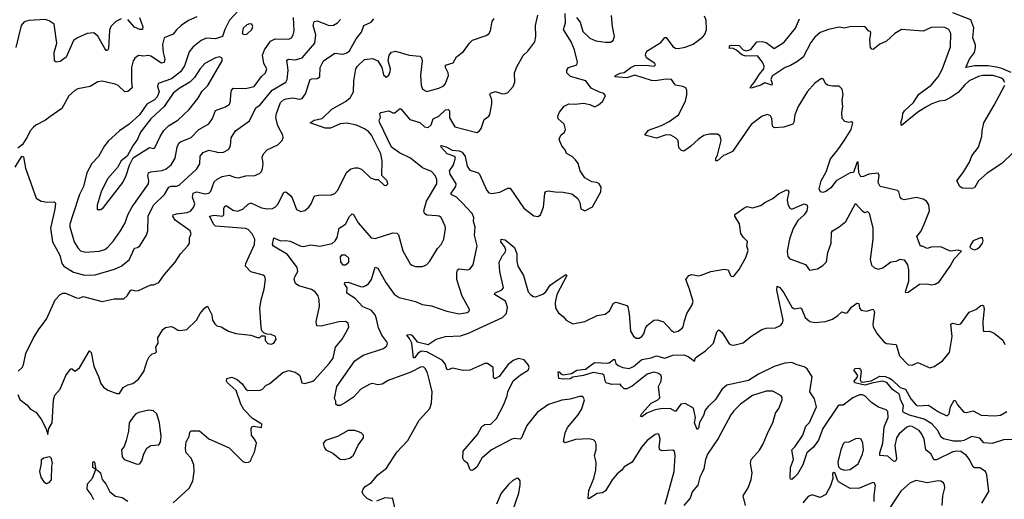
# Model space of a CAD drawing. Extents: x 1771496 to 1971148, y 471553 to 643630.
# Tile 467 of 656: x 1848846 to 1856125, y 597530 to 601078. Entities that reach past the tile are written whole.
import ezdxf

# ---------------------------------------------------------------- set-up
doc = ezdxf.new("R2010")
doc.units = 0

msp = doc.modelspace()

# ---------------------------------------------------------------- linework, layer by layer
at = {"layer": '0CON10XD'}
for points in [[(1850465, 601145.3), (1850397.6, 601075), (1850362.5, 601005), (1850345, 600954.2), (1850295, 600936.4), (1850225, 600942.7), (1850188.6, 600925), (1850125.9, 600874.1), (1850099.1, 600840.9), (1850064.3, 600735.7), (1850035, 600691.8), (1849969.1, 600640.9), (1849869.4, 600605), (1849865.4, 600585), (1849878.4, 600545), (1849863.5, 600506.5), (1849843.6, 600485), (1849787.4, 600452.6), (1849731.8, 600375), (1849655, 600305.4), (1849583.5, 600256.5), (1849499.8, 600180.2), (1849473.9, 600146.1), (1849428.6, 600065), (1849379.2, 600015), (1849343.6, 599946.4), (1849317.3, 599845), (1849289.5, 599785), (1849238.9, 599635), (1849217.3, 599565), (1849216.7, 599545), (1849250, 599435), (1849275, 599390), (1849295, 599368.5), (1849335, 599358.7)], [(1851455.7, 597515.7), (1851414.4, 597535), (1851384.4, 597565), (1851379.2, 597585), (1851385.7, 597605), (1851401.4, 597625), (1851446.2, 597653.8), (1851495, 597712), (1851558.6, 597761.4), (1851635, 597880), (1851714.5, 597965.5), (1851800, 598115), (1851878.3, 598201.7), (1851889.5, 598240.5), (1851894.4, 598325), (1851876.1, 598406.1), (1851862.2, 598465), (1851845, 598498), (1851835, 598508.1), (1851815, 598511.2), (1851738.5, 598471.5), (1851570.4, 598409.6), (1851525, 598382.7), (1851495, 598377.8), (1851455, 598387.1), (1851435, 598382.1), (1851368.1, 598345), (1851315, 598286.9), (1851256, 598245), (1851215, 598224.3), (1851195, 598223.8), (1851183.6, 598233.6), (1851182.5, 598255), (1851172.5, 598275), (1851190.8, 598365), (1851324.7, 598555.3), (1851385, 598597.5), (1851535, 598645.6), (1851560.8, 598665), (1851564.3, 598685), (1851560, 598695), (1851524.2, 598744.2), (1851498.5, 598798.5), (1851485.3, 598865.3), (1851473.9, 598895), (1851445, 598930.5), (1851383.9, 598953.9), (1851326.3, 599016.3), (1851265.6, 599055), (1851268.4, 599095), (1851248.6, 599125), (1851250, 599135), (1851275, 599136.6), (1851365, 599104.5), (1851385, 599103.1), (1851405, 599110.8), (1851425.7, 599125), (1851448.2, 599155), (1851475, 599246.2), (1851495, 599238.8), (1851553, 599133), (1851615, 599047.1), (1851652.6, 599022.6), (1851773.4, 598993.4), (1851821.4, 598971.4), (1851890.6, 598960.6), (1852005, 598922.5), (1852095, 598901.5), (1852155, 598911.9), (1852168.3, 598921.7), (1852172.5, 598935), (1852116.7, 599033.3), (1852078.5, 599155), (1852076.9, 599205), (1852083.4, 599226.6), (1852095, 599234.2), (1852155, 599228.1), (1852175, 599232.5), (1852198.1, 599265), (1852229.2, 599405), (1852208.2, 599485), (1852213.1, 599543.1), (1852201.3, 599585), (1852204.7, 599615), (1852192.1, 599645), (1852115.5, 599725.5), (1852074.5, 599764.5), (1852037.1, 599785), (1852037.3, 599795), (1852070.3, 599845), (1852072.1, 599865), (1852029.1, 599935), (1852025, 599960), (1852050.9, 599999.1), (1852069.1, 600055), (1852064, 600065), (1852006.7, 600085), (1851961.1, 600135), (1851958.8, 600145), (1851965, 600148.6), (1852005, 600134.6), (1852042.7, 600112.7), (1852095, 600107.8), (1852117.8, 600097.8), (1852139.2, 600065), (1852154.1, 599994.1), (1852175, 599965.6), (1852235, 599945.8), (1852245, 599936.2), (1852300, 599815), (1852315, 599797.5), (1852336.6, 599793.4), (1852395, 599803.1), (1852455, 599832), (1852471.2, 599831.2), (1852573.8, 599685), (1852648.3, 599628.3), (1852678.3, 599621.7), (1852696.7, 599635), (1852719.2, 599690.8), (1852728.8, 599795), (1852735, 599806.7), (1852755, 599813.3), (1852805, 599803.8), (1852865, 599803.3), (1852928.8, 599788.8), (1852972.5, 599755), (1852986.7, 599725), (1852995, 599680), (1853025, 599663.3), (1853080, 599695), (1853143.3, 599805), (1853145, 599840), (1853130, 599865), (1853113, 599873), (1853075, 599877.5), (1853025, 599907.5), (1852989.3, 599959.3), (1852973.9, 600013.9), (1852955, 600042.5), (1852930, 600065), (1852888.3, 600088.3), (1852878.8, 600115), (1852854.3, 600144.3), (1852838.7, 600178.7), (1852835.7, 600195), (1852847, 600223), (1852874.3, 600245.7), (1852880.8, 600265), (1852871.2, 600305), (1852826.7, 600345), (1852823.8, 600365), (1852836, 600395), (1852872.3, 600437.7), (1852905, 600456.7), (1852953.9, 600453.9), (1853015, 600461.2), (1853060.5, 600450.5), (1853097, 600433), (1853125, 600447.5), (1853155, 600473.3), (1853176, 600515), (1853165, 600533.3), (1853132.3, 600542.3), (1853072.1, 600572.1), (1853032.5, 600625), (1852918.1, 600658.1), (1852891.1, 600685), (1852891.9, 600705), (1852904.2, 600725), (1852965, 600744.5), (1852969.6, 600765), (1852947.4, 600855), (1852924.3, 600914.3), (1852867.1, 601005), (1852881.1, 601055), (1852879.1, 601125)], [(1856177.1, 600687.1), (1856107.8, 600717.8), (1856067.7, 600727.7), (1856005, 600737.9), (1855905, 600736.8), (1855840, 600725), (1855867.3, 600785), (1855904.6, 600835), (1855912.4, 600872.4), (1855911.8, 600891.8), (1855892.7, 600945), (1855898.9, 601018.9), (1855878.1, 601078.1), (1855745, 601128.3)], [(1848811.7, 599988.3), (1848855, 600057.5), (1848865, 600067.5), (1848875, 600062.5), (1848889.5, 599979.5), (1848967, 599757), (1849005, 599736.2), (1849055, 599728.8), (1849100.7, 599730.7), (1849110.5, 599720.5), (1849106.9, 599676.9), (1849074.5, 599535), (1849089.6, 599435), (1849143.9, 599335), (1849157.1, 599275), (1849171.4, 599255), (1849245, 599210), (1849325, 599187.1), (1849405, 599190.5), (1849548, 599232), (1849595.9, 599254.1), (1849655, 599301.9), (1849695, 599387.5), (1849716.8, 599393.2), (1849733.6, 599406.4), (1849784.3, 599485), (1849794.3, 599515), (1849796.2, 599625), (1849835, 599706.5), (1849917.5, 599785), (1849949.8, 599840.2), (1849965, 599846.2), (1850005, 599846.4), (1850024.2, 599855), (1850155.6, 599975), (1850177.6, 600012.4), (1850180.2, 600069.8), (1850201.9, 600095), (1850245, 600111.8), (1850287.7, 600102.3), (1850315, 600095.6), (1850352.1, 600097.9), (1850390.9, 600119.1), (1850404.3, 600145), (1850409.2, 600205), (1850442.9, 600255), (1850545, 600329.2), (1850592.9, 600425), (1850625, 600447.2), (1850711.9, 600558.1), (1850813.1, 600616.9), (1850823.1, 600636.9), (1850831.5, 600705), (1850820, 600780), (1850834, 600786), (1850885, 600781.7), (1850934.2, 600795.8), (1851028.2, 600905), (1851035.4, 600965), (1851015.6, 601035), (1851024, 601065), (1851045, 601070.6), (1851135, 601035.6), (1851165, 601037.5), (1851195, 601055.6), (1851219.1, 601080.9)], [(1849596.2, 601085), (1849557.5, 601065), (1849521.2, 601028.8), (1849509.4, 601000.6), (1849502.1, 600865), (1849495, 600850), (1849485, 600850.6), (1849475, 600864.3), (1849425, 600956.2), (1849395, 600980), (1849345, 600976.2), (1849274.8, 600945.2), (1849243.9, 600925), (1849189.7, 600800.3), (1849145, 600770), (1849115, 600763.1), (1849103.6, 600775), (1849100.8, 600835), (1849120, 600905), (1849100.4, 601045), (1849065, 601070.5), (1849035, 601080.4), (1848915, 601072.2), (1848878.5, 601061.5), (1848857.3, 601035), (1848817, 600873)], [(1848831.4, 598305), (1848847.8, 598267.8), (1848898.7, 598228.7), (1848925.7, 598195.7), (1848965, 598173.8), (1849005, 598124), (1849041.7, 598051.7), (1849055, 598010), (1849062.5, 598055), (1849085.8, 598095), (1849097.1, 598265), (1849105, 598300), (1849144.4, 598345.6), (1849188.1, 598445), (1849215, 598484), (1849225, 598495.8), (1849235, 598496), (1849255, 598478.8), (1849287.6, 598502.4), (1849362.4, 598627.6), (1849375.2, 598615.2), (1849393.8, 598513.8), (1849428.6, 598438.6), (1849445, 598386.7), (1849465, 598358.8), (1849497, 598337), (1849565, 598312), (1849585, 598314), (1849612.4, 598357.6), (1849645, 598376.2), (1849682.7, 598387.3), (1849725, 598420), (1849763.3, 598476.7), (1849787.5, 598555), (1849804, 598585), (1849825, 598606.2), (1849847.7, 598612.3), (1849858, 598622), (1849853.3, 598655), (1849868.8, 598685), (1849866.7, 598725), (1849903.4, 598786.6), (1849925, 598800), (1849965, 598807.5), (1849985, 598802), (1850015, 598782), (1850035, 598778), (1850082.7, 598787.3), (1850152.5, 598855), (1850180, 598905), (1850215, 598946.7), (1850235, 598960), (1850266.2, 598895), (1850272, 598855), (1850287.7, 598827.7), (1850303.8, 598813.8), (1850335.6, 598805.6), (1850390, 598775), (1850445, 598755.8), (1850555, 598743.8), (1850605, 598727.5), (1850621.7, 598728.3), (1850635, 598740), (1850655, 598740), (1850660, 598735), (1850660, 598705), (1850681.7, 598681.7), (1850705, 598678), (1850725, 598684.2), (1850743.3, 598715), (1850737.5, 598735), (1850705, 598750), (1850672.5, 598752.5), (1850651.7, 598761.7), (1850637.5, 598777.5), (1850631.7, 598801.7), (1850622.5, 598945), (1850630.5, 599005), (1850653.5, 599085), (1850664.4, 599155), (1850659.1, 599179.1), (1850647.3, 599187.3), (1850555, 599213.6), (1850516.4, 599255), (1850517.3, 599275), (1850582.7, 599415), (1850584.4, 599455), (1850565.6, 599495), (1850535.6, 599525), (1850515, 599533.3), (1850295, 599550.8), (1850282.3, 599562.3), (1850250, 599625), (1850285, 599631.2), (1850346, 599625), (1850354.4, 599635.6), (1850355.9, 599684.1), (1850365, 599700), (1850375, 599700.9), (1850425, 599669.2), (1850457.4, 599662.6), (1850495, 599675.5), (1850535, 599714.4), (1850555, 599724.4), (1850635, 599687.1), (1850675, 599679.6), (1850715, 599682.2), (1850736.6, 599693.4), (1850756.9, 599715), (1850798.3, 599801.7), (1850815, 599804.2), (1850848, 599778), (1850860.7, 599760.7), (1850893.8, 599675), (1850925, 599659.2), (1850955, 599667.5), (1850985, 599692), (1851000.8, 599715), (1851025, 599776), (1851075, 599781.9), (1851145, 599780), (1851177, 599793), (1851195, 599814), (1851265, 599950.8), (1851295, 599974.4), (1851325, 599981.4), (1851345, 599982.5), (1851372.7, 599972.7), (1851439.5, 599909.5), (1851473, 599897), (1851497, 599897), (1851540, 599855), (1851555, 599852.5), (1851566.7, 599865), (1851562.5, 599885), (1851522.5, 599925), (1851526.6, 600033.4), (1851516.7, 600085), (1851446.2, 600225), (1851425, 600250.5), (1851395, 600270.9), (1851335, 600296.8), (1851265, 600312), (1851215, 600307.9), (1851145, 600275.7), (1851104.2, 600275), (1850993.8, 600315), (1851024, 600335), (1851081.7, 600348.3), (1851153, 600417), (1851255, 600473.5), (1851290.2, 600499.8), (1851313.1, 600545), (1851315.4, 600625), (1851331.5, 600715), (1851342.5, 600735), (1851395, 600783.3), (1851455, 600790.9), (1851494.4, 600775), (1851523.1, 600725), (1851535, 600670), (1851555, 600654), (1851575, 600668.8), (1851585.6, 600695), (1851586.5, 600715), (1851570.6, 600775), (1851578.9, 600815), (1851595, 600839.2), (1851625, 600844.4), (1851725, 600816.5), (1851805, 600807.5), (1851817.5, 600795), (1851822.2, 600775), (1851808.9, 600668.9), (1851814.5, 600594.5), (1851823.1, 600563.1), (1851855, 600548.1), (1851945, 600570.6), (1851981.1, 600588.9), (1851993.1, 600605), (1852016.7, 600665), (1852014.6, 600685), (1851994.1, 600725), (1851995, 600740.8), (1852050.6, 600759.4), (1852075, 600803.8), (1852128.3, 600841.7), (1852170.8, 600905), (1852194.1, 600925.9), (1852295, 600960.5), (1852315.4, 600974.6), (1852327.5, 600995), (1852339.4, 601065), (1852355, 601087.1)], [(1850155, 601100.6), (1850095, 601073.3), (1850040.8, 601035), (1850005.6, 601004.4), (1849980, 600970), (1849914.4, 600945), (1849901.1, 600895), (1849906.2, 600835), (1849919.6, 600785), (1849915, 600760.6), (1849895, 600757.3), (1849815, 600807.8), (1849795, 600814.4), (1849765, 600808.6), (1849725, 600814), (1849696.8, 600793.2), (1849684, 600775), (1849672.5, 600725), (1849671.8, 600615), (1849677.8, 600575), (1849645, 600546.5), (1849623.6, 600543.6), (1849575, 600591.4), (1849552.4, 600602.4), (1849456.1, 600623.9), (1849425, 600618), (1849366.6, 600583.4), (1849275, 600565.6), (1849254.2, 600555), (1849210, 600515), (1849158, 600422), (1849070.2, 600359.8), (1849036.2, 600333.8), (1848965, 600298.6), (1848947.4, 600282.6), (1848924.5, 600255.5), (1848905, 600213.8), (1848865.9, 600154.1), (1848831.7, 600128.3)], [(1848835, 598477.1), (1848864.5, 598505), (1848874.7, 598525.3), (1848892.3, 598607.7), (1848949.1, 598725), (1848989.2, 598790.8), (1849045, 598862.5), (1849108.1, 599005), (1849144.5, 599045.5), (1849165, 599055.7), (1849184.3, 599055.7), (1849265, 599021.4), (1849285, 599018.8), (1849315, 599031.1), (1849455, 598994.3), (1849545, 599013.3), (1849615, 599014.2), (1849642, 599035), (1849664.5, 599075), (1849675, 599080.6), (1849705, 599072.9), (1849725.6, 599074.4), (1849815, 599116), (1849835, 599116.7), (1849875, 599133.8), (1849915, 599190), (1849996.8, 599283.2), (1850036, 599345), (1850090, 599405), (1850100.8, 599425), (1850102.5, 599465), (1850112.9, 599495), (1850105.8, 599515.8), (1849996.5, 599595), (1849978.6, 599625), (1849981.2, 599635), (1850005, 599642.7), (1850085, 599651.1), (1850107.8, 599662.2), (1850131.4, 599688.6), (1850140, 599715), (1850122.7, 599765), (1850129.4, 599795), (1850154.7, 599805.3), (1850215, 599790), (1850245, 599794.4), (1850259.9, 599810.1), (1850285, 599879.1), (1850305, 599897.5), (1850342.4, 599917.6), (1850395, 599926.9), (1850435, 599912.5), (1850465, 599909.5), (1850517, 599923), (1850585, 599925.6), (1850618.7, 599941.3), (1850634.4, 599955.6), (1850641.9, 599975), (1850646.5, 600015), (1850639.7, 600060.3), (1850649.2, 600085), (1850676.2, 600115), (1850755, 600152.9), (1850786.7, 600183.3), (1850794.3, 600205), (1850791.9, 600225), (1850755, 600292.5), (1850740, 600355), (1850743.8, 600385), (1850775, 600464.4), (1850795.6, 600484.4), (1850817.3, 600492.7), (1850865, 600499.8), (1850915, 600490.8), (1850935.4, 600494.6), (1850959.2, 600530.8), (1850994, 600635), (1851005, 600641.4), (1851045.6, 600644.4), (1851064.2, 600655.8), (1851066.5, 600725), (1851092.2, 600775), (1851175, 600830.6), (1851235, 600822.7), (1851265, 600832.2), (1851285, 600846.9), (1851332.7, 600937.3), (1851372.1, 600985), (1851391.4, 601035), (1851445, 601060.6), (1851464.4, 601085)], [(1849335, 599358.7), (1849435, 599364.6), (1849475, 599378.5), (1849497.3, 599395), (1849538.8, 599441.2), (1849591.2, 599515), (1849625.4, 599575), (1849646, 599635), (1849677, 599693), (1849797.5, 599865), (1849801.3, 599885), (1849794.1, 599925), (1849798.5, 599945), (1849815, 599953.3), (1849898.5, 599961.5), (1849929.4, 599975), (1849965, 600004.4), (1849996.4, 600055), (1850011.5, 600135), (1850022.9, 600165), (1850035, 600175.6), (1850113.9, 600206.1), (1850170, 600265), (1850245, 600307.8), (1850272.1, 600347.9), (1850293.1, 600406.9), (1850367.4, 600432.6), (1850396.3, 600453.7), (1850403.9, 600476.1), (1850407.3, 600527.3), (1850411.8, 600555), (1850425, 600570.5), (1850515, 600568.5), (1850580, 600585), (1850635, 600658.9), (1850663.8, 600686.2), (1850674.4, 600715), (1850651.5, 600755), (1850641.3, 600815), (1850656.2, 600855), (1850701.2, 600918.8), (1850735, 600936.4), (1850835, 600934.5), (1850855.3, 600944.7), (1850868.5, 600965), (1850875.4, 600995), (1850871.5, 601095)], [(1849732.5, 601095), (1849757.6, 601025), (1849755, 601005.7), (1849735, 601005.9), (1849695, 601023.6), (1849645, 601078.8)], [(1849980, 597505), (1850098, 597612), (1850126.5, 597663.5), (1850137.1, 597735), (1850133.1, 597785), (1850113.8, 597833.8), (1850077.5, 597875), (1850071.9, 597905), (1850078.1, 597955), (1850098, 597995), (1850104.2, 598025.8), (1850114.1, 598035.9), (1850175, 598037.5), (1850245, 597978), (1850395, 597911.9), (1850495, 597808.6), (1850515, 597801.4), (1850537.5, 597805), (1850554.1, 597815.9), (1850561.2, 597835), (1850582.3, 597877.7), (1850596.7, 597945), (1850588.3, 597968.3), (1850560, 598005), (1850557.5, 598055), (1850563.6, 598066.4), (1850575, 598070), (1850635, 598062.5), (1850637.5, 598085), (1850567.9, 598127.9), (1850504.5, 598195), (1850481.2, 598235), (1850446.1, 598335), (1850381.1, 598395), (1850375.8, 598405), (1850377.5, 598425), (1850415, 598433.8), (1850455, 598416.7), (1850490.8, 598385), (1850518.9, 598345), (1850533.8, 598333.8), (1850622.9, 598337.1), (1850640.8, 598345), (1850665, 598371.9), (1850695, 598385.8), (1850792.4, 598467.6), (1850835, 598482), (1850881.7, 598471.7), (1850905, 598456.7), (1850916.2, 598445), (1850931.7, 598391.7), (1850955, 598388), (1851013.3, 598405), (1851026.2, 598415), (1851135, 598534.4), (1851163.8, 598575), (1851180.9, 598655), (1851229.5, 598715), (1851270.6, 598785), (1851278.6, 598805), (1851275, 598832.5), (1851256.1, 598846.1), (1851205, 598843.8), (1851075, 598810.9), (1851043.6, 598813.6), (1851038.2, 598845), (1851063.2, 598956.8), (1851061.4, 599005), (1851052, 599035), (1851030, 599065), (1851003, 599083), (1850910.3, 599110.3), (1850885.8, 599125.8), (1850876, 599155), (1850880.6, 599175), (1850903.3, 599215), (1850897.8, 599245), (1850825, 599341.3), (1850722.9, 599402.9), (1850715.4, 599415), (1850725, 599464.2), (1850775, 599441.2), (1850815, 599445.6), (1850845, 599440), (1850925, 599402.7), (1850945, 599401.5), (1850996.4, 599413.6), (1851065, 599403.6), (1851157.5, 599422.5), (1851178.8, 599441.2), (1851194.3, 599465.7), (1851208, 599535), (1851255.3, 599564.7), (1851285, 599622.5), (1851305, 599642), (1851315, 599636.2), (1851348.1, 599575), (1851445, 599464.3), (1851475, 599460.6), (1851605, 599501.1), (1851635, 599500), (1851645.6, 599485.6), (1851679.3, 599369.3), (1851733.2, 599273.2), (1851745, 599262), (1851772.1, 599252.1), (1851825, 599251.4), (1851854.5, 599265.5), (1851877.7, 599292.3), (1851934.2, 599385.8), (1851961.9, 599415), (1851980.9, 599455), (1851994.1, 599534.1), (1851990.8, 599550.8), (1851961.2, 599615), (1851947.5, 599625), (1851928.3, 599628.3), (1851855, 599633.1), (1851840, 599645), (1851834.5, 599665), (1851853.8, 599736.2), (1851929.4, 599865), (1851929.5, 599895), (1851917.3, 599925), (1851890.8, 599955), (1851823.4, 599983.4), (1851735, 600054), (1851655, 600094.1), (1851595.5, 600135), (1851508.9, 600315), (1851504.2, 600335), (1851513.8, 600355), (1851508.8, 600385), (1851515, 600391.2), (1851574.5, 600404.5), (1851605, 600390), (1851620, 600390), (1851655, 600418.8), (1851665, 600418.8), (1851729.5, 600339.5), (1851805, 600318.8), (1851838, 600285), (1851865, 600281.1), (1851889.4, 600300.6), (1851903.1, 600345), (1851945, 600364.7), (1851995, 600411.9), (1852013.2, 600413.2), (1852023.2, 600405), (1852025, 600351.2), (1852062, 600285), (1852225.7, 600244.3), (1852244.4, 600255.6), (1852257.4, 600272.6), (1852279.7, 600340.3), (1852314.4, 600365.6), (1852322.1, 600377.9), (1852335.9, 600455.9), (1852336, 600485), (1852321.1, 600525), (1852325.8, 600535), (1852365, 600548.1), (1852415, 600530.6), (1852437.5, 600532.5), (1852455, 600540), (1852495, 600583.3), (1852505.8, 600615), (1852504.2, 600685), (1852521.1, 600728.9), (1852567.5, 600812.5), (1852603.8, 600845), (1852655.8, 600915), (1852661.1, 600955), (1852658.8, 601035), (1852677.1, 601112.9)], [(1850505, 600968), (1850525, 600970), (1850561.5, 601005), (1850569.1, 601029.1), (1850563.3, 601045), (1850545, 601048.1), (1850525, 601041.4), (1850497.5, 601015), (1850491.2, 600975), (1850505, 600968)], [(1852495, 598556.2), (1852455.7, 598525), (1852390.5, 598439.5), (1852362.7, 598422.7), (1852354.3, 598424.3), (1852348.6, 598435), (1852346.7, 598505), (1852305, 598535.5), (1852284.4, 598534.4), (1852174.6, 598485.4), (1852125, 598482.9), (1852045, 598500.8), (1852015, 598488.5), (1852005, 598492.9), (1851991.2, 598531.2), (1851968.5, 598558.5), (1851855, 598621.9), (1851814.7, 598625.3), (1851790.6, 598609.4), (1851765, 598575.7), (1851757.7, 598577.7), (1851744.7, 598684.7), (1851728.9, 598718.9), (1851707.5, 598745), (1851712.5, 598747.5), (1851735, 598750.5), (1851745, 598745.5), (1851785, 598694.4), (1851865, 598675.7), (1851925, 598714.2), (1851995, 598734), (1852105, 598738.6), (1852165, 598758.1), (1852205, 598778.9), (1852415, 598875.8), (1852445.7, 598905), (1852452.3, 598952.3), (1852438.1, 598995), (1852355.8, 599045), (1852360, 599055), (1852410.6, 599079.4), (1852423.6, 599095), (1852395.2, 599215), (1852391.6, 599285), (1852415, 599332.9), (1852435.6, 599355), (1852440, 599375), (1852431.1, 599401.1), (1852402.7, 599435), (1852406.4, 599453.6), (1852435, 599450), (1852505, 599394), (1852521.2, 599345), (1852521.3, 599291.3), (1852528.9, 599255), (1852570.5, 599185), (1852605, 599066), (1852625, 599042.2), (1852645, 599030), (1852662.7, 599027.3), (1852715, 599048.1), (1852735, 599065.8), (1852766.8, 599113.2), (1852825, 599154.4), (1852885, 599193.3), (1852891.2, 599185), (1852816.4, 599045), (1852805.5, 598985), (1852807.8, 598945), (1852829.8, 598909.8), (1852865, 598881.9), (1852886, 598855), (1852935, 598829.2), (1853023.6, 598846.4), (1853115, 598890), (1853175, 598900), (1853205.8, 598924.2), (1853235, 598980), (1853255, 598988), (1853334.3, 598964.3), (1853342.5, 598955), (1853353, 598903), (1853362.9, 598775), (1853385, 598736.2), (1853405, 598721.4), (1853425, 598721.9), (1853445.7, 598735), (1853460, 598755), (1853471.9, 598795), (1853484.3, 598815), (1853535, 598856), (1853562.7, 598857.3), (1853605, 598844.2), (1853665, 598778), (1853685, 598767.1), (1853715, 598773.5), (1853743.1, 598795), (1853750.6, 598805), (1853760.5, 598849.5), (1853777.5, 598905), (1853814.3, 598965), (1853824.1, 598994.1), (1853798.6, 599085), (1853771.2, 599155), (1853793, 599187), (1853815, 599194), (1853864.3, 599184.3), (1853885, 599187.1), (1853955, 599215.8), (1854055, 599232), (1854085, 599227.5), (1854100, 599185), (1854109.3, 599179.3), (1854125, 599181.2), (1854165, 599230), (1854215, 599320), (1854231.7, 599371.7), (1854222.5, 599405), (1854227, 599437), (1854196.1, 599466.1), (1854177.5, 599497.5), (1854167.4, 599567.4), (1854132.5, 599625), (1854133.2, 599636.8), (1854200, 599685), (1854225, 599696.2), (1854265, 599687.5), (1854325, 599703.3), (1854355, 599726.2), (1854414.5, 599755.5), (1854455, 599790.8), (1854515, 599820), (1854525, 599817.5), (1854531.2, 599805), (1854520.8, 599745), (1854524.3, 599714.3), (1854537, 599687), (1854555, 599677.5), (1854645, 599716.2), (1854665, 599707.5), (1854671.2, 599695), (1854665.8, 599665), (1854645, 599634.2), (1854597.8, 599592.2), (1854565.4, 599534.6), (1854537.7, 599455), (1854519.6, 599365), (1854525.6, 599325.6), (1854539.7, 599309.7), (1854655, 599266.2), (1854684.1, 599224.1), (1854745, 599236.2), (1854785, 599258.8), (1854812.1, 599287.9), (1854821.9, 599355), (1854846.5, 599425), (1854848.8, 599505), (1854855, 599516.7), (1854905.4, 599544.6), (1854955, 599585.8), (1855025, 599717.5), (1855075, 599663.3), (1855095, 599652.5), (1855115, 599660), (1855127, 599647), (1855152.5, 599535), (1855154.4, 599454.4), (1855133.8, 599305), (1855142.6, 599262.6), (1855165, 599241.9), (1855195, 599233.5), (1855226.3, 599243.6), (1855286.1, 599286.1), (1855325, 599292.9), (1855355, 599306.7), (1855385, 599300.8), (1855409.2, 599265), (1855417, 599227), (1855418.3, 599141.7), (1855392.5, 599065), (1855395, 599060), (1855415, 599063.3), (1855499.5, 599120.5), (1855555, 599124), (1855586.1, 599116.1), (1855615, 599122.5), (1855645, 599140), (1855724.3, 599255), (1855755, 599310), (1855810, 599365), (1855785, 599373.3), (1855725, 599366.2), (1855655, 599397.1), (1855585.5, 599394.5), (1855555, 599384.5), (1855521.7, 599401.7), (1855505, 599402.5), (1855477.5, 599475), (1855509.5, 599510.5), (1855532.8, 599565), (1855571.3, 599665), (1855568.3, 599708.3), (1855551.4, 599735), (1855525, 599750.5), (1855477.3, 599762.7), (1855385, 599746.2), (1855365, 599753.3), (1855355.9, 599765.9), (1855346.2, 599805), (1855335, 599813.8), (1855207.5, 599845), (1855193.3, 599875), (1855200, 599925), (1855191.7, 599941.7), (1855125, 599935.7), (1855085, 599917.5), (1855065, 599916.7), (1855050, 599945), (1855045, 600027.5), (1855035, 600020), (1855011.2, 599948.8), (1854985, 599945.8), (1854883.3, 599886.7), (1854842, 599835), (1854805, 599808), (1854785, 599800), (1854767.5, 599805), (1854757.5, 599827.5), (1854771.2, 599885), (1854807.3, 599952.7), (1854841.1, 600048.9), (1854895.4, 600115), (1854943.5, 600186.5), (1854994.3, 600265), (1855006.2, 600315), (1854995, 600322.5), (1854975, 600318.8), (1854946.1, 600326.1), (1854927.5, 600347.5), (1854923.3, 600395), (1854931.5, 600435), (1854926.6, 600483.4), (1854934.4, 600525), (1854926.9, 600565), (1854905, 600585.6), (1854855, 600586), (1854817.5, 600595), (1854803.3, 600605), (1854788, 600638), (1854775, 600642.5), (1854725, 600608.8), (1854669.2, 600545), (1854600.6, 600435), (1854577.1, 600375), (1854570.3, 600319.7), (1854561.2, 600305), (1854495, 600284.3), (1854425, 600278), (1854411.7, 600291.7), (1854407.4, 600347.4), (1854398, 600368), (1854375, 600376.7), (1854335, 600364.4), (1854255, 600304), (1854116.2, 600103.8), (1854065, 600079.2), (1854052.5, 600075), (1854005, 600033.3), (1853993, 600033), (1853992.5, 600055), (1854003.9, 600076.1), (1854032.9, 600185), (1854025, 600216.7), (1854005, 600231.2), (1853945, 600230.8), (1853905, 600220.8), (1853865.8, 600195), (1853805, 600139.2), (1853755, 600106.2), (1853739.5, 600109.5), (1853720.3, 600130.3), (1853714, 600185), (1853694, 600205), (1853660, 600225), (1853625, 600227.5), (1853555, 600202.9), (1853467.5, 600225), (1853495, 600260.6), (1853590.8, 600295), (1853647.8, 600325), (1853715.6, 600375), (1853768.8, 600475), (1853778.6, 600521.4), (1853778.8, 600555), (1853770, 600575), (1853750, 600585), (1853695, 600593.1), (1853663.8, 600635), (1853625, 600638.4), (1853545, 600626.5), (1853518.1, 600628.1), (1853395, 600667.9), (1853335, 600646.9), (1853246.7, 600655), (1853251.2, 600665), (1853285, 600681.8), (1853315, 600688.2), (1853364.5, 600725), (1853395, 600739.2), (1853471.7, 600741.7), (1853537.5, 600735), (1853546, 600745), (1853541.2, 600755), (1853481.2, 600795), (1853473.8, 600815), (1853478.8, 600835), (1853490.9, 600849.1), (1853585, 600910), (1853615, 600946), (1853625.5, 600945.5), (1853675, 600879.5), (1853695, 600866.4), (1853714.7, 600864.7), (1853765.3, 600874.7), (1853825, 600898.1), (1853895, 600948.6), (1853910.6, 600969.4), (1853924.4, 601005), (1853920.3, 601075), (1853910, 601105)], [(1852963.9, 601095), (1852990.4, 601060.4), (1853010.6, 600990.6), (1853061.5, 600941.5), (1853105, 600922.7), (1853175, 600910.9), (1853215, 600912.5), (1853234.2, 600925), (1853244.5, 600955), (1853227.9, 601027.9), (1853220.2, 601109.8)], [(1855137.3, 600872.7), (1855131.5, 600928.5), (1855139.2, 600979.2), (1855135, 600990), (1855125, 600992.5), (1855096.4, 601026.4), (1854992.8, 601027.2), (1854945, 601016.6), (1854905, 601021.8), (1854825, 601005.2), (1854765, 600983.4), (1854725, 600949.6), (1854695, 600908.5), (1854638.7, 600801.3), (1854592.7, 600767.3), (1854545, 600738.5), (1854505, 600723.6), (1854410.4, 600659.6), (1854400.4, 600635), (1854410, 600605), (1854406.2, 600593.8), (1854355, 600611.5), (1854325, 600594.6), (1854255, 600571.9), (1854246.7, 600575), (1854250.6, 600585), (1854276.9, 600613.1), (1854314.6, 600675.3), (1854347.5, 600715), (1854350, 600735), (1854338.1, 600765), (1854301.9, 600811.9), (1854215, 600808.8), (1854185, 600819.4), (1854145, 600852.5), (1854115, 600867.1), (1854094.4, 600864.4), (1854094.6, 600885.4), (1854105, 600890.8), (1854165, 600887.3), (1854195, 600855.6), (1854218, 600848), (1854251.5, 600858.5), (1854296.3, 600913.7), (1854335, 600916.3), (1854365, 600908.9), (1854425, 600866.2), (1854499.1, 600910.9), (1854580.6, 601015), (1854611.4, 601085)], [(1856129.6, 600615), (1856116.9, 600635), (1856105, 600646), (1856042.5, 600665), (1855965, 600665.8), (1855935, 600658.2), (1855865, 600625.4), (1855830, 600595), (1855785, 600538.9), (1855725, 600499.5), (1855685, 600479.5), (1855645, 600474.5), (1855590, 600455), (1855545, 600432.2), (1855485, 600394.1), (1855365, 600296.7), (1855359.4, 600315), (1855372.3, 600355), (1855374.7, 600385.3), (1855388.1, 600405), (1855454.7, 600465), (1855493, 600527), (1855583.6, 600595), (1855636.9, 600655), (1855665, 600710.8), (1855726.5, 600876.5), (1855729.4, 600975), (1855716, 601005), (1855685, 601020), (1855635, 601023.5), (1855585, 601020.9), (1855525, 600994.5), (1855365, 601006.9), (1855315, 600977.3), (1855255, 600918.2), (1855205, 600897.5), (1855155, 600856.9), (1855145, 600860), (1855137.3, 600872.7)], [(1849445, 599673.3), (1849465, 599690), (1849607.8, 599875), (1849633.1, 599925), (1849657, 600003), (1849684.3, 600055.7), (1849805, 600132.5), (1849835, 600124.4), (1849845, 600130), (1849884.5, 600215), (1849911.7, 600258.3), (1849947.1, 600292.9), (1850015.6, 600335), (1850100, 600415), (1850162.5, 600495), (1850195, 600550), (1850237.5, 600592.5), (1850344, 600775), (1850343.9, 600793.9), (1850322.7, 600802.7), (1850295, 600797.1), (1850214.7, 600755.3), (1850178.9, 600711.1), (1850139.1, 600650.9), (1850105, 600615.4), (1850025, 600570.3), (1849981.8, 600535), (1849915, 600436.8), (1849816.1, 600343.9), (1849739.2, 600245), (1849718.1, 600195), (1849682.2, 600145), (1849640.8, 600069.2), (1849595.7, 600035), (1849570, 599985), (1849495, 599900.8), (1849449.4, 599805), (1849418.8, 599705), (1849420, 599675), (1849445, 599673.3)], [(1856185, 600090.6), (1856106, 600014), (1855997.8, 599942.2), (1855934.3, 599885), (1855905.5, 599834.5), (1855885, 599830), (1855813.1, 599833.1), (1855796.7, 599845), (1855773.8, 599885), (1855822.4, 599947.6), (1855867.1, 600025), (1855885, 600070.8), (1855935.6, 600135), (1855960, 600215), (1855961.1, 600255), (1855974.5, 600315), (1856051.5, 600445), (1856130.5, 600595)], [(1855905, 599376.7), (1855925, 599384), (1855945, 599398.8), (1855964, 599425), (1855970, 599445), (1855963.6, 599463.6), (1855950, 599465), (1855895, 599442.5), (1855877.5, 599415), (1855870, 599395), (1855880, 599385), (1855905, 599376.7)], [(1851255, 599264.4), (1851280, 599285), (1851280, 599315), (1851255, 599336), (1851225, 599336.7), (1851216.2, 599323.8), (1851217.5, 599285), (1851235, 599265.8), (1851255, 599264.4)], [(1854573.8, 597695), (1854555, 597676.7), (1854545, 597680), (1854542.7, 597692.7), (1854545.8, 597765), (1854566.4, 597825), (1854554.2, 597895), (1854579.8, 597920.2), (1854635.3, 598004.8), (1854659.1, 598070.9), (1854685, 598099.4), (1854738.1, 598215), (1854722.2, 598272.2), (1854688.1, 598325), (1854704.3, 598435), (1854668.5, 598495), (1854645, 598510.9), (1854593.8, 598523.8), (1854555, 598542.7), (1854502.3, 598537.7), (1854425, 598512), (1854309.1, 598455), (1854235, 598410.2), (1854075, 598375.6), (1854037.6, 598342.4), (1854015, 598308.9), (1853990.7, 598269.3), (1853935, 598217.3), (1853915, 598189.5), (1853901.1, 598148.9), (1853872.9, 598097.1), (1853864.4, 598055.6), (1853855, 598046), (1853835.9, 598095), (1853841.4, 598135), (1853828.1, 598205), (1853765, 598238.5), (1853733.6, 598235), (1853695, 598179.4), (1853655, 598201.6), (1853585, 598200.3), (1853545, 598191.6), (1853483.3, 598166.7), (1853445, 598140), (1853436.7, 598145), (1853444.5, 598165), (1853515, 598241.2), (1853565, 598266.5), (1853579.6, 598280.4), (1853569.6, 598365), (1853588.4, 598405), (1853590.8, 598435), (1853585, 598448.9), (1853565, 598463.6), (1853535, 598470.6), (1853485, 598456.3), (1853375, 598367.1), (1853335, 598347.5), (1853315, 598346.2), (1853296.1, 598366.1), (1853285, 598382.5), (1853225, 598380), (1853182.2, 598392.2), (1853173.6, 598406.4), (1853167, 598447), (1853155, 598456.2), (1853085, 598468.2), (1853015, 598446.5), (1852935, 598433.5), (1852915, 598420.9), (1852865, 598418.9), (1852831.2, 598425), (1852827.5, 598472.5), (1852835, 598473.3), (1852848, 598458), (1852865, 598451.8), (1852925, 598460.8), (1852964.6, 598485.4), (1853028, 598492), (1853095, 598541.4), (1853195, 598536.2), (1853205, 598538.5), (1853235.5, 598565.5), (1853246, 598565), (1853254.5, 598535), (1853270.4, 598520.4), (1853305, 598505.3), (1853352.4, 598497.6), (1853385, 598513.1), (1853446.8, 598563.2), (1853514.5, 598575.5), (1853555, 598591.8), (1853615, 598574.4), (1853675, 598595.6), (1853755, 598598.6), (1853787.1, 598587.1), (1853835, 598552.5), (1853843.6, 598576.4), (1853871.7, 598598.3), (1853915, 598626.7), (1853975.4, 598684.6), (1854000.6, 598769.4), (1854015, 598782.9), (1854040, 598765), (1854090.9, 598680.9), (1854105, 598672.2), (1854125, 598670.9), (1854195, 598687.7), (1854250.5, 598735), (1854332.5, 598787.5), (1854365, 598795.4), (1854435, 598798.1), (1854470, 598815), (1854485.9, 598834.1), (1854490.4, 598855), (1854442.8, 599077.2), (1854445, 599108), (1854465, 599097.5), (1854495, 599058.5), (1854555, 598950.6), (1854575, 598938.2), (1854615, 598946.4), (1854625, 598942.5), (1854652.9, 598875), (1854688.8, 598845), (1854725, 598837.5), (1854802.5, 598845), (1854855, 598861.5), (1854895, 598890.8), (1854925, 598916.2), (1854955, 598906.7), (1854965, 598912), (1854998, 598955), (1855035, 598982), (1855048.8, 598978.8), (1855054.4, 598944.4), (1855068.1, 598928.1), (1855107, 598923), (1855155.9, 598935.9), (1855166.7, 598916.7), (1855153.6, 598825), (1855156.7, 598805), (1855185.7, 598755), (1855235, 598694), (1855255, 598682.9), (1855326.4, 598676.4), (1855351.5, 598591.5), (1855415, 598524.4), (1855445, 598522.7), (1855485, 598541.5), (1855575, 598503.3), (1855606.6, 598513.4), (1855668.6, 598555), (1855720.5, 598615), (1855740.9, 598735), (1855730, 598825), (1855745, 598832), (1855785, 598823.3), (1855805, 598829.4), (1855865, 598913.8), (1855915, 598934), (1855952.5, 598965), (1855965, 598966.7), (1855971.2, 598961.2), (1855976.6, 598936.6), (1855967.8, 598845), (1855969.3, 598779.3), (1855975, 598772.5), (1856015, 598773.3), (1856049.5, 598759.5), (1856115, 598706.7), (1856130, 598675)], [(1853618.5, 597495), (1853684.6, 597735), (1853693.3, 597855), (1853686, 597885), (1853675, 597892.5), (1853595, 597888.6), (1853578.8, 597895), (1853574.4, 597914.4), (1853582.2, 597975), (1853571.7, 598011.7), (1853565, 598015.6), (1853545, 598008.6), (1853484.3, 597965), (1853443.1, 597916.9), (1853375, 597806), (1853315, 597770), (1853297.5, 597745), (1853262.3, 597717.7), (1853226, 597674), (1853177.9, 597592.1), (1853155, 597578), (1853115, 597574.2), (1853055, 597533.3), (1853050, 597535), (1853054.5, 597595), (1853091.1, 597685), (1853106.6, 597746.6), (1853107.3, 597805), (1853096.9, 597855), (1853107.3, 597897.3), (1853108.8, 597935), (1853103.3, 597955), (1853089.5, 597969.5), (1853055, 597978), (1852955, 597972.9), (1852878.3, 597948.3), (1852866.2, 597955), (1852879.3, 598020.7), (1852895, 598061.2), (1852974.3, 598155), (1853001.5, 598198.5), (1853021.9, 598265), (1853009.7, 598289.7), (1852985, 598291.4), (1852915, 598270.6), (1852855, 598263.3), (1852755, 598230.6), (1852674.7, 598175.3), (1852596, 598075), (1852555.5, 597985), (1852545.8, 597975), (1852505, 597980.8), (1852485, 597975.9), (1852334.4, 597895.6), (1852263.3, 597835), (1852225, 597768.8), (1852196.7, 597745), (1852185, 597744), (1852174.2, 597754.2), (1852160, 597795), (1852133.3, 597815), (1852123.3, 597835), (1852124, 597885), (1852230.3, 598009.7), (1852261.8, 598068.2), (1852285, 598084.2), (1852330, 598085), (1852371.7, 598128.3), (1852423.3, 598226.7), (1852448.9, 598295), (1852454.2, 598325.8), (1852495, 598406), (1852549.3, 598450.7), (1852606, 598485), (1852612, 598505), (1852606.7, 598523.3), (1852575, 598562.5), (1852535, 598571.3), (1852495, 598556.2)], [(1856203.2, 597973.2), (1856118.8, 597971.2), (1856035, 597942.5), (1855975, 597948.5), (1855945, 597981.3), (1855885.8, 597995.8), (1855826.1, 597963.9), (1855805, 597959.2), (1855750.2, 597960.2), (1855675, 597976.4), (1855659.1, 597989.1), (1855631.2, 598041.2), (1855588.9, 598088.9), (1855534.1, 598124.1), (1855423.3, 598153.3), (1855378.8, 598175), (1855374.7, 598185), (1855380.9, 598225), (1855358.1, 598265), (1855354.2, 598295), (1855345, 598309.2), (1855300.2, 598340.2), (1855257.1, 598395), (1855225, 598403.1), (1855155, 598392.1), (1855094.8, 598374.8), (1855021.5, 598391.5), (1855014.5, 598405), (1855038.4, 598431.6), (1855042.5, 598445), (1855011.9, 598488.1), (1855022.6, 598497.4), (1855051.3, 598501.3), (1855062.3, 598492.3), (1855067.2, 598475), (1855060, 598420), (1855065, 598400), (1855075.8, 598395.8), (1855142.3, 598407.7), (1855205, 598441.1), (1855245, 598438.2), (1855276.9, 598426.9), (1855297.1, 598415), (1855355, 598357.1), (1855396, 598345), (1855435, 598274), (1855475, 598227.5), (1855485, 598222.5), (1855565, 598226.2), (1855638, 598178), (1855695, 598150), (1855705, 598151.2), (1855716.8, 598163.2), (1855728.1, 598215), (1855755, 598263.3), (1855765, 598257.5), (1855779.4, 598229.4), (1855825, 598175.7), (1855845, 598173.1), (1855895, 598185.6), (1855955, 598152.4), (1856055, 598148.2), (1856097.2, 598152.8), (1856145, 598180)], [(1854211.9, 597485), (1854194.4, 597555), (1854231.2, 597615), (1854253.4, 597676.6), (1854261.2, 597725), (1854248.9, 597795), (1854254.4, 597825), (1854316.7, 597893.3), (1854340, 597935), (1854380.9, 598035), (1854413.6, 598096.4), (1854433.8, 598166.2), (1854457.6, 598202.4), (1854484, 598265), (1854484.1, 598284.1), (1854475.5, 598295.5), (1854415, 598329.2), (1854365, 598330), (1854265, 598298.8), (1854175.3, 598234.7), (1854125, 598185.7), (1854103.3, 598155), (1854011.2, 597978.8), (1853932.1, 597865), (1853915.3, 597824.7), (1853903.8, 597755), (1853891.6, 597728.4), (1853873.3, 597695), (1853858.6, 597635), (1853817.5, 597585), (1853802, 597538), (1853756.8, 597483.2)], [(1855958.3, 597501.7), (1856011.7, 597588.3), (1855995, 597710), (1855986.2, 597735), (1855945, 597762.5), (1855905, 597763.1), (1855895, 597769.2), (1855866.6, 597826.6), (1855845.5, 597855), (1855805, 597883.9), (1855775, 597886.7), (1855745, 597881.3), (1855625, 597821.9), (1855605, 597821.8), (1855583.8, 597865), (1855545, 597895.8), (1855532.2, 597975), (1855515, 598011.9), (1855495, 598037.9), (1855445, 598068.2), (1855425, 598071.1), (1855405, 598064.6), (1855346.9, 598015), (1855329.3, 597985), (1855317.2, 597925), (1855327.5, 597835), (1855325, 597818.8), (1855315, 597809.2), (1855305, 597811.4), (1855265, 597848.8), (1855204.6, 597854.6), (1855205.5, 597875), (1855226.7, 597945), (1855237.3, 598065), (1855267.1, 598135), (1855265, 598178.8), (1855253.1, 598193.1), (1855195, 598212.2), (1855145, 598244.5), (1855095, 598295.5), (1855075, 598303.8), (1855055, 598303.1), (1855005, 598279.6), (1854935, 598226.9), (1854905, 598225.8), (1854895, 598220), (1854783.2, 598055), (1854752.8, 597967.2), (1854714.1, 597915.9), (1854665.3, 597874.7), (1854635, 597786), (1854595.7, 597715), (1854573.8, 597695)], [(1849715, 597791.2), (1849735, 597793.3), (1849748.8, 597815), (1849763.1, 597866.9), (1849785, 597909.2), (1849815, 597928.1), (1849875, 597932), (1849887.9, 597952.1), (1849891.5, 597995), (1849879.7, 598095), (1849861.3, 598161.3), (1849835, 598185.8), (1849800.5, 598189.5), (1849727.7, 598172.3), (1849705, 598161.2), (1849686.6, 598143.4), (1849655.7, 598095), (1849651.4, 598035), (1849634.5, 597965.5), (1849619.1, 597920.9), (1849600, 597895), (1849604.5, 597844.5), (1849618.8, 597825), (1849715, 597791.2)], [(1851245, 597824.4), (1851286.8, 597833.2), (1851315, 597856.2), (1851348.8, 597931.2), (1851387.5, 597985), (1851387.5, 598005), (1851370.7, 598020.7), (1851325, 598040), (1851275, 598040), (1851195, 597994.3), (1851107.5, 597965), (1851090, 597945), (1851096.1, 597916.1), (1851110, 597895), (1851160.9, 597870.9), (1851215, 597828), (1851245, 597824.4)], [(1854945, 597746.2), (1854985, 597750.8), (1855045, 597792.9), (1855078.2, 597865), (1855083.3, 597895), (1855080, 597945), (1855066.2, 597975), (1855055, 597980), (1855025, 597976.2), (1854975, 597952), (1854945, 597949.2), (1854935, 597940), (1854916.2, 597895), (1854894.6, 597805), (1854900.6, 597770.6), (1854915, 597756.2), (1854945, 597746.2)], [(1849045, 597647.5), (1849065, 597653.8), (1849080.8, 597675), (1849084.3, 597775), (1849090, 597795), (1849080.7, 597830.7), (1849072.5, 597842.5), (1849065, 597843.3), (1849025, 597833.8), (1849005, 597822.5), (1849006, 597795), (1848993.3, 597735), (1849003.3, 597695), (1849025, 597660), (1849045, 597647.5)], [(1849395.3, 597525), (1849375, 597565.8), (1849345.7, 597605), (1849348.6, 597645), (1849385, 597686.2), (1849410, 597750), (1849388, 597765), (1849386.2, 597805), (1849395, 597810.8), (1849400, 597805), (1849410, 597750), (1849425, 597744.3), (1849442.5, 597725), (1849455.4, 597675.4), (1849483.9, 597643.9), (1849513.8, 597585), (1849555, 597552.1), (1849605, 597543.6), (1849646.6, 597516.6)], [(1855163.3, 597513.3), (1855162.9, 597555), (1855174.3, 597635), (1855162.9, 597652.9), (1855153.9, 597653.9), (1855055, 597613.3), (1854985, 597610), (1854905, 597657.5), (1854895, 597667.5), (1854875, 597720), (1854865, 597727.5), (1854855, 597720), (1854857.5, 597685), (1854840.9, 597629.1), (1854805, 597566), (1854765, 597544), (1854705, 597562), (1854675, 597550), (1854635, 597504)], [(1852494.2, 597455), (1852535.4, 597574.6), (1852547, 597637), (1852545, 597667.5), (1852535, 597683.3), (1852525, 597686.2), (1852490.9, 597669.1), (1852460.3, 597639.7), (1852405.8, 597575), (1852372, 597495)], [(1855666.9, 597485), (1855670.6, 597555), (1855685.7, 597615.7), (1855684.2, 597635), (1855675, 597651.2), (1855655, 597664), (1855636.8, 597666.8), (1855555, 597652.9), (1855475, 597669.2), (1855428.3, 597651.7), (1855359.5, 597590.5), (1855245, 597416.2)], [(1851618.8, 597465), (1851606, 597536), (1851545, 597540), (1851485, 597515.8)]]:
    msp.add_lwpolyline(points, dxfattribs=at)

doc.saveas('drawing.dxf')
